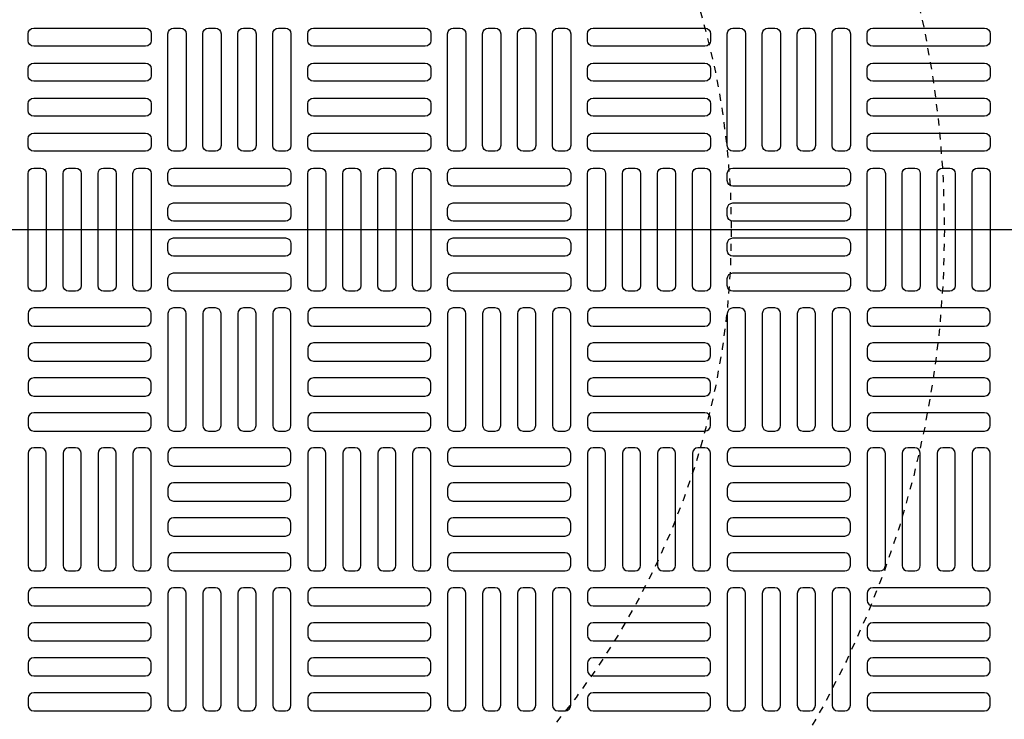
# Model space of a CAD drawing. Extents: x -169 to 7270, y -140 to 2984.
# Tile 482 of 656: x 1522 to 1536, y 1472 to 1482. Entities that reach past the tile are written whole.
import ezdxf

# ---------------------------------------------------------------- set-up
doc = ezdxf.new("R2010")
doc.units = 0
doc.header["$MEASUREMENT"] = 0
doc.linetypes.add('HIDDEN2', pattern=[0.28125, 0.1875, -0.09375])
doc.layers.get('DEFPOINTS').update_dxf_attribs({"linetype": 'CONTINUOUS'})
for name, color, linetype in [('MULTI-PORT-MANHOLE-HATCH', 252, 'CONTINUOUS'), ('TANK-MANHOLE-COVER-40', 2, 'CONTINUOUS'), ('TANK-MANHOLE-COVER-HATCH-40', 252, 'CONTINUOUS')]:
    doc.layers.add(name, color=color, linetype=linetype)

msp = doc.modelspace()

# ---------------------------------------------------------------- linework, layer by layer
at = {"layer": 'DEFPOINTS', "color": 8, "linetype": 'HIDDEN2', "ltscale": 0.125}
msp.add_circle((1521.25097, 1479.01916), 14, dxfattribs=at)
msp.add_circle((1521.25097, 1479.01916), 14, dxfattribs=at)
msp.add_circle((1521.25097, 1479.01916), 14, dxfattribs=at)
msp.add_circle((1521.25097, 1479.01916), 14, dxfattribs=at)
at = {"layer": 'DEFPOINTS', "color": 8, "linetype": 'HIDDEN2', "ltscale": 0.5}
msp.add_circle((1521.25097, 1479.01916), 11, dxfattribs=at)
msp.add_circle((1521.25097, 1479.01916), 11, dxfattribs=at)
msp.add_circle((1521.25097, 1479.01916), 11, dxfattribs=at)
msp.add_circle((1521.25097, 1479.01916), 11, dxfattribs=at)
at = {"layer": 'MULTI-PORT-MANHOLE-HATCH'}
msp.add_line((1422, 1479.01916), (2010, 1479.01916), dxfattribs=at)
at = {"layer": 'TANK-MANHOLE-COVER-40', "color": 4, "linetype": 'Continuous'}
msp.add_circle((1521.2502, 1479.01916), 22.63902, dxfattribs=at)
at = {"layer": 'TANK-MANHOLE-COVER-40', "color": 1, "linetype": 'Continuous'}
msp.add_circle((1521.2502, 1479.01916), 22.44094, dxfattribs=at)
at = {"layer": 'TANK-MANHOLE-COVER-40', "color": 2, "linetype": 'Continuous'}
msp.add_circle((1521.2502, 1479.01916), 21.65354, dxfattribs=at)
at = {"layer": 'TANK-MANHOLE-COVER-HATCH-40', "linetype": 'Continuous', "flags": 128}
for points in [[(1524.08485, 1481.67664, -0.41421356), (1524.0061, 1481.5979), (1522.4313, 1481.5979, -0.41421356), (1522.35256, 1481.67664), (1522.35256, 1481.77506, -0.41421356), (1522.4313, 1481.85381), (1524.0061, 1481.85381, -0.41421356), (1524.08485, 1481.77506)], [(1524.39981, 1480.12152, -0.41421356), (1524.32107, 1480.20026), (1524.32107, 1481.77506, -0.41421356), (1524.39981, 1481.85381), (1524.49823, 1481.85381, -0.41421356), (1524.57697, 1481.77506), (1524.57697, 1480.20026, -0.41421356), (1524.49823, 1480.12152)], [(1524.89193, 1480.12152, -0.41421356), (1524.81319, 1480.20026), (1524.81319, 1481.77506, -0.41421356), (1524.89193, 1481.85381), (1524.99036, 1481.85381, -0.41421356), (1525.0691, 1481.77506), (1525.0691, 1480.20026, -0.41421356), (1524.99036, 1480.12152)], [(1525.38406, 1480.12152, -0.41421356), (1525.30532, 1480.20026), (1525.30532, 1481.77506, -0.41421356), (1525.38406, 1481.85381), (1525.48248, 1481.85381, -0.41421356), (1525.56122, 1481.77506), (1525.56122, 1480.20026, -0.41421356), (1525.48248, 1480.12152)], [(1525.87618, 1480.12152, -0.41421356), (1525.79744, 1480.20026), (1525.79744, 1481.77506, -0.41421356), (1525.87618, 1481.85381), (1525.97461, 1481.85381, -0.41421356), (1526.05335, 1481.77506), (1526.05335, 1480.20026, -0.41421356), (1525.97461, 1480.12152)], [(1528.02185, 1481.67664, -0.41421356), (1527.94311, 1481.5979), (1526.36831, 1481.5979, -0.41421356), (1526.28957, 1481.67664), (1526.28957, 1481.77506, -0.41421356), (1526.36831, 1481.85381), (1527.94311, 1481.85381, -0.41421356), (1528.02185, 1481.77506)], [(1528.33681, 1480.12152, -0.41421356), (1528.25807, 1480.20026), (1528.25807, 1481.77506, -0.41421356), (1528.33681, 1481.85381), (1528.43524, 1481.85381, -0.41421356), (1528.51398, 1481.77506), (1528.51398, 1480.20026, -0.41421356), (1528.43524, 1480.12152)], [(1528.82894, 1480.12152, -0.41421356), (1528.7502, 1480.20026), (1528.7502, 1481.77506, -0.41421356), (1528.82894, 1481.85381), (1528.92736, 1481.85381, -0.41421356), (1529.0061, 1481.77506), (1529.0061, 1480.20026, -0.41421356), (1528.92736, 1480.12152)], [(1529.32107, 1480.12152, -0.41421356), (1529.24233, 1480.20026), (1529.24233, 1481.77506, -0.41421356), (1529.32107, 1481.85381), (1529.41949, 1481.85381, -0.41421356), (1529.49823, 1481.77506), (1529.49823, 1480.20026, -0.41421356), (1529.41949, 1480.12152)], [(1529.81319, 1480.12152, -0.41421356), (1529.73445, 1480.20026), (1529.73445, 1481.77506, -0.41421356), (1529.81319, 1481.85381), (1529.91162, 1481.85381, -0.41421356), (1529.99036, 1481.77506), (1529.99036, 1480.20026, -0.41421356), (1529.91162, 1480.12152)], [(1531.95886, 1481.67664, -0.41421356), (1531.88012, 1481.5979), (1530.30532, 1481.5979, -0.41421356), (1530.22658, 1481.67664), (1530.22658, 1481.77506, -0.41421356), (1530.30532, 1481.85381), (1531.88012, 1481.85381, -0.41421356), (1531.95886, 1481.77506)], [(1532.27382, 1480.12152, -0.41421356), (1532.19508, 1480.20026), (1532.19508, 1481.77506, -0.41421356), (1532.27382, 1481.85381), (1532.37225, 1481.85381, -0.41421356), (1532.45099, 1481.77506), (1532.45099, 1480.20026, -0.41421356), (1532.37225, 1480.12152)], [(1532.76595, 1480.12152, -0.41421356), (1532.68721, 1480.20026), (1532.68721, 1481.77506, -0.41421356), (1532.76595, 1481.85381), (1532.86437, 1481.85381, -0.41421356), (1532.94311, 1481.77506), (1532.94311, 1480.20026, -0.41421356), (1532.86437, 1480.12152)], [(1533.25807, 1480.12152, -0.41421356), (1533.17933, 1480.20026), (1533.17933, 1481.77506, -0.41421356), (1533.25807, 1481.85381), (1533.3565, 1481.85381, -0.41421356), (1533.43524, 1481.77506), (1533.43524, 1480.20026, -0.41421356), (1533.3565, 1480.12152)], [(1533.7502, 1480.12152, -0.41421356), (1533.67146, 1480.20026), (1533.67146, 1481.77506, -0.41421356), (1533.7502, 1481.85381), (1533.84862, 1481.85381, -0.41421356), (1533.92736, 1481.77506), (1533.92736, 1480.20026, -0.41421356), (1533.84862, 1480.12152)], [(1535.89587, 1481.67664, -0.41421356), (1535.81713, 1481.5979), (1534.24233, 1481.5979, -0.41421356), (1534.16359, 1481.67664), (1534.16359, 1481.77506, -0.41421356), (1534.24233, 1481.85381), (1535.81713, 1481.85381, -0.41421356), (1535.89587, 1481.77506)], [(1524.08485, 1481.18451, -0.41421356), (1524.0061, 1481.10577), (1522.4313, 1481.10577, -0.41421356), (1522.35256, 1481.18451), (1522.35256, 1481.28294, -0.41421356), (1522.4313, 1481.36168), (1524.0061, 1481.36168, -0.41421356), (1524.08485, 1481.28294)], [(1528.02185, 1481.18451, -0.41421356), (1527.94311, 1481.10577), (1526.36831, 1481.10577, -0.41421356), (1526.28957, 1481.18451), (1526.28957, 1481.28294, -0.41421356), (1526.36831, 1481.36168), (1527.94311, 1481.36168, -0.41421356), (1528.02185, 1481.28294)], [(1531.95886, 1481.18451, -0.41421356), (1531.88012, 1481.10577), (1530.30532, 1481.10577, -0.41421356), (1530.22658, 1481.18451), (1530.22658, 1481.28294, -0.41421356), (1530.30532, 1481.36168), (1531.88012, 1481.36168, -0.41421356), (1531.95886, 1481.28294)], [(1535.89587, 1481.18451, -0.41421356), (1535.81713, 1481.10577), (1534.24233, 1481.10577, -0.41421356), (1534.16359, 1481.18451), (1534.16359, 1481.28294, -0.41421356), (1534.24233, 1481.36168), (1535.81713, 1481.36168, -0.41421356), (1535.89587, 1481.28294)], [(1524.08485, 1480.69239, -0.41421356), (1524.0061, 1480.61365), (1522.4313, 1480.61365, -0.41421356), (1522.35256, 1480.69239), (1522.35256, 1480.79081, -0.41421356), (1522.4313, 1480.86955), (1524.0061, 1480.86955, -0.41421356), (1524.08485, 1480.79081)], [(1528.02185, 1480.69239, -0.41421356), (1527.94311, 1480.61365), (1526.36831, 1480.61365, -0.41421356), (1526.28957, 1480.69239), (1526.28957, 1480.79081, -0.41421356), (1526.36831, 1480.86955), (1527.94311, 1480.86955, -0.41421356), (1528.02185, 1480.79081)], [(1531.95886, 1480.69239, -0.41421356), (1531.88012, 1480.61365), (1530.30532, 1480.61365, -0.41421356), (1530.22658, 1480.69239), (1530.22658, 1480.79081, -0.41421356), (1530.30532, 1480.86955), (1531.88012, 1480.86955, -0.41421356), (1531.95886, 1480.79081)], [(1535.89587, 1480.69239, -0.41421356), (1535.81713, 1480.61365), (1534.24233, 1480.61365, -0.41421356), (1534.16359, 1480.69239), (1534.16359, 1480.79081, -0.41421356), (1534.24233, 1480.86955), (1535.81713, 1480.86955, -0.41421356), (1535.89587, 1480.79081)], [(1524.08485, 1480.20026, -0.41421356), (1524.0061, 1480.12152), (1522.4313, 1480.12152, -0.41421356), (1522.35256, 1480.20026), (1522.35256, 1480.29869, -0.41421356), (1522.4313, 1480.37743), (1524.0061, 1480.37743, -0.41421356), (1524.08485, 1480.29869)], [(1528.02185, 1480.20026, -0.41421356), (1527.94311, 1480.12152), (1526.36831, 1480.12152, -0.41421356), (1526.28957, 1480.20026), (1526.28957, 1480.29869, -0.41421356), (1526.36831, 1480.37743), (1527.94311, 1480.37743, -0.41421356), (1528.02185, 1480.29869)], [(1531.95886, 1480.20026, -0.41421356), (1531.88012, 1480.12152), (1530.30532, 1480.12152, -0.41421356), (1530.22658, 1480.20026), (1530.22658, 1480.29869, -0.41421356), (1530.30532, 1480.37743), (1531.88012, 1480.37743, -0.41421356), (1531.95886, 1480.29869)], [(1535.89587, 1480.20026, -0.41421356), (1535.81713, 1480.12152), (1534.24233, 1480.12152, -0.41421356), (1534.16359, 1480.20026), (1534.16359, 1480.29869, -0.41421356), (1534.24233, 1480.37743), (1535.81713, 1480.37743, -0.41421356), (1535.89587, 1480.29869)], [(1522.4313, 1478.15302, -0.41421356), (1522.35256, 1478.23176), (1522.35256, 1479.80656, -0.41421356), (1522.4313, 1479.8853), (1522.52973, 1479.8853, -0.41421356), (1522.60847, 1479.80656), (1522.60847, 1478.23176, -0.41421356), (1522.52973, 1478.15302)], [(1522.92343, 1478.15302, -0.41421356), (1522.84469, 1478.23176), (1522.84469, 1479.80656, -0.41421356), (1522.92343, 1479.8853), (1523.02185, 1479.8853, -0.41421356), (1523.10059, 1479.80656), (1523.10059, 1478.23176, -0.41421356), (1523.02185, 1478.15302)], [(1523.41555, 1478.15302, -0.41421356), (1523.33681, 1478.23176), (1523.33681, 1479.80656, -0.41421356), (1523.41555, 1479.8853), (1523.51398, 1479.8853, -0.41421356), (1523.59272, 1479.80656), (1523.59272, 1478.23176, -0.41421356), (1523.51398, 1478.15302)], [(1523.90768, 1478.15302, -0.41421356), (1523.82894, 1478.23176), (1523.82894, 1479.80656, -0.41421356), (1523.90768, 1479.8853), (1524.0061, 1479.8853, -0.41421356), (1524.08485, 1479.80656), (1524.08485, 1478.23176, -0.41421356), (1524.0061, 1478.15302)], [(1524.32107, 1479.80656, -0.41421356), (1524.39981, 1479.8853), (1525.97461, 1479.8853, -0.41421356), (1526.05335, 1479.80656), (1526.05335, 1479.70814, -0.41421356), (1525.97461, 1479.6294), (1524.39981, 1479.6294, -0.41421356), (1524.32107, 1479.70814)], [(1526.36831, 1478.15302, -0.41421356), (1526.28957, 1478.23176), (1526.28957, 1479.80656, -0.41421356), (1526.36831, 1479.8853), (1526.46673, 1479.8853, -0.41421356), (1526.54547, 1479.80656), (1526.54547, 1478.23176, -0.41421356), (1526.46673, 1478.15302)], [(1526.86044, 1478.15302, -0.41421356), (1526.7817, 1478.23176), (1526.7817, 1479.80656, -0.41421356), (1526.86044, 1479.8853), (1526.95886, 1479.8853, -0.41421356), (1527.0376, 1479.80656), (1527.0376, 1478.23176, -0.41421356), (1526.95886, 1478.15302)], [(1527.35256, 1478.15302, -0.41421356), (1527.27382, 1478.23176), (1527.27382, 1479.80656, -0.41421356), (1527.35256, 1479.8853), (1527.45099, 1479.8853, -0.41421356), (1527.52973, 1479.80656), (1527.52973, 1478.23176, -0.41421356), (1527.45099, 1478.15302)], [(1527.84469, 1478.15302, -0.41421356), (1527.76595, 1478.23176), (1527.76595, 1479.80656, -0.41421356), (1527.84469, 1479.8853), (1527.94311, 1479.8853, -0.41421356), (1528.02185, 1479.80656), (1528.02185, 1478.23176, -0.41421356), (1527.94311, 1478.15302)], [(1528.25807, 1479.80656, -0.41421356), (1528.33681, 1479.8853), (1529.91162, 1479.8853, -0.41421356), (1529.99036, 1479.80656), (1529.99036, 1479.70814, -0.41421356), (1529.91162, 1479.6294), (1528.33681, 1479.6294, -0.41421356), (1528.25807, 1479.70814)], [(1530.30532, 1478.15302, -0.41421356), (1530.22658, 1478.23176), (1530.22658, 1479.80656, -0.41421356), (1530.30532, 1479.8853), (1530.40374, 1479.8853, -0.41421356), (1530.48248, 1479.80656), (1530.48248, 1478.23176, -0.41421356), (1530.40374, 1478.15302)], [(1530.79744, 1478.15302, -0.41421356), (1530.7187, 1478.23176), (1530.7187, 1479.80656, -0.41421356), (1530.79744, 1479.8853), (1530.89587, 1479.8853, -0.41421356), (1530.97461, 1479.80656), (1530.97461, 1478.23176, -0.41421356), (1530.89587, 1478.15302)], [(1531.28957, 1478.15302, -0.41421356), (1531.21083, 1478.23176), (1531.21083, 1479.80656, -0.41421356), (1531.28957, 1479.8853), (1531.38799, 1479.8853, -0.41421356), (1531.46673, 1479.80656), (1531.46673, 1478.23176, -0.41421356), (1531.38799, 1478.15302)], [(1531.7817, 1478.15302, -0.41421356), (1531.70296, 1478.23176), (1531.70296, 1479.80656, -0.41421356), (1531.7817, 1479.8853), (1531.88012, 1479.8853, -0.41421356), (1531.95886, 1479.80656), (1531.95886, 1478.23176, -0.41421356), (1531.88012, 1478.15302)], [(1532.19508, 1479.80656, -0.41421356), (1532.27382, 1479.8853), (1533.84862, 1479.8853, -0.41421356), (1533.92736, 1479.80656), (1533.92736, 1479.70814, -0.41421356), (1533.84862, 1479.6294), (1532.27382, 1479.6294, -0.41421356), (1532.19508, 1479.70814)], [(1534.24233, 1478.15302, -0.41421356), (1534.16359, 1478.23176), (1534.16359, 1479.80656, -0.41421356), (1534.24233, 1479.8853), (1534.34075, 1479.8853, -0.41421356), (1534.41949, 1479.80656), (1534.41949, 1478.23176, -0.41421356), (1534.34075, 1478.15302)], [(1534.73445, 1478.15302, -0.41421356), (1534.65571, 1478.23176), (1534.65571, 1479.80656, -0.41421356), (1534.73445, 1479.8853), (1534.83288, 1479.8853, -0.41421356), (1534.91162, 1479.80656), (1534.91162, 1478.23176, -0.41421356), (1534.83288, 1478.15302)], [(1535.22658, 1478.15302, -0.41421356), (1535.14784, 1478.23176), (1535.14784, 1479.80656, -0.41421356), (1535.22658, 1479.8853), (1535.325, 1479.8853, -0.41421356), (1535.40374, 1479.80656), (1535.40374, 1478.23176, -0.41421356), (1535.325, 1478.15302)], [(1535.7187, 1478.15302, -0.41421356), (1535.63996, 1478.23176), (1535.63996, 1479.80656, -0.41421356), (1535.7187, 1479.8853), (1535.81713, 1479.8853, -0.41421356), (1535.89587, 1479.80656), (1535.89587, 1478.23176, -0.41421356), (1535.81713, 1478.15302)], [(1524.32107, 1479.31443, -0.41421356), (1524.39981, 1479.39318), (1525.97461, 1479.39318, -0.41421356), (1526.05335, 1479.31443), (1526.05335, 1479.21601, -0.41421356), (1525.97461, 1479.13727), (1524.39981, 1479.13727, -0.41421356), (1524.32107, 1479.21601)], [(1528.25807, 1479.31443, -0.41421356), (1528.33681, 1479.39318), (1529.91162, 1479.39318, -0.41421356), (1529.99036, 1479.31443), (1529.99036, 1479.21601, -0.41421356), (1529.91162, 1479.13727), (1528.33681, 1479.13727, -0.41421356), (1528.25807, 1479.21601)], [(1532.19508, 1479.31443, -0.41421356), (1532.27382, 1479.39318), (1533.84862, 1479.39318, -0.41421356), (1533.92736, 1479.31443), (1533.92736, 1479.21601, -0.41421356), (1533.84862, 1479.13727), (1532.27382, 1479.13727, -0.41421356), (1532.19508, 1479.21601)], [(1524.32107, 1478.82231, -0.41421356), (1524.39981, 1478.90105), (1525.97461, 1478.90105, -0.41421356), (1526.05335, 1478.82231), (1526.05335, 1478.72388, -0.41421356), (1525.97461, 1478.64514), (1524.39981, 1478.64514, -0.41421356), (1524.32107, 1478.72388)], [(1528.25807, 1478.82231, -0.41421356), (1528.33681, 1478.90105), (1529.91162, 1478.90105, -0.41421356), (1529.99036, 1478.82231), (1529.99036, 1478.72388, -0.41421356), (1529.91162, 1478.64514), (1528.33681, 1478.64514, -0.41421356), (1528.25807, 1478.72388)], [(1532.19508, 1478.82231, -0.41421356), (1532.27382, 1478.90105), (1533.84862, 1478.90105, -0.41421356), (1533.92736, 1478.82231), (1533.92736, 1478.72388, -0.41421356), (1533.84862, 1478.64514), (1532.27382, 1478.64514, -0.41421356), (1532.19508, 1478.72388)], [(1524.32107, 1478.33018, -0.41421356), (1524.39981, 1478.40892), (1525.97461, 1478.40892, -0.41421356), (1526.05335, 1478.33018), (1526.05335, 1478.23176, -0.41421356), (1525.97461, 1478.15302), (1524.39981, 1478.15302, -0.41421356), (1524.32107, 1478.23176)], [(1528.25807, 1478.33018, -0.41421356), (1528.33681, 1478.40892), (1529.91162, 1478.40892, -0.41421356), (1529.99036, 1478.33018), (1529.99036, 1478.23176, -0.41421356), (1529.91162, 1478.15302), (1528.33681, 1478.15302, -0.41421356), (1528.25807, 1478.23176)], [(1532.19508, 1478.33018, -0.41421356), (1532.27382, 1478.40892), (1533.84862, 1478.40892, -0.41421356), (1533.92736, 1478.33018), (1533.92736, 1478.23176, -0.41421356), (1533.84862, 1478.15302), (1532.27382, 1478.15302, -0.41421356), (1532.19508, 1478.23176)], [(1524.08485, 1477.83806, 0.41421356), (1524.0061, 1477.9168), (1522.4313, 1477.9168, 0.41421356), (1522.35256, 1477.83806), (1522.35256, 1477.73963, 0.41421356), (1522.4313, 1477.66089), (1524.0061, 1477.66089, 0.41421356), (1524.08485, 1477.73963)], [(1524.39981, 1477.9168, 0.41421356), (1524.32107, 1477.83806), (1524.32107, 1476.26325, 0.41421356), (1524.39981, 1476.18451), (1524.49823, 1476.18451, 0.41421356), (1524.57697, 1476.26325), (1524.57697, 1477.83806, 0.41421356), (1524.49823, 1477.9168)], [(1524.89193, 1477.9168, 0.41421356), (1524.81319, 1477.83806), (1524.81319, 1476.26325, 0.41421356), (1524.89193, 1476.18451), (1524.99036, 1476.18451, 0.41421356), (1525.0691, 1476.26325), (1525.0691, 1477.83806, 0.41421356), (1524.99036, 1477.9168)], [(1525.38406, 1477.9168, 0.41421356), (1525.30532, 1477.83806), (1525.30532, 1476.26325, 0.41421356), (1525.38406, 1476.18451), (1525.48248, 1476.18451, 0.41421356), (1525.56122, 1476.26325), (1525.56122, 1477.83806, 0.41421356), (1525.48248, 1477.9168)], [(1525.87618, 1477.9168, 0.41421356), (1525.79744, 1477.83806), (1525.79744, 1476.26325, 0.41421356), (1525.87618, 1476.18451), (1525.97461, 1476.18451, 0.41421356), (1526.05335, 1476.26325), (1526.05335, 1477.83806, 0.41421356), (1525.97461, 1477.9168)], [(1528.02185, 1477.83806, 0.41421356), (1527.94311, 1477.9168), (1526.36831, 1477.9168, 0.41421356), (1526.28957, 1477.83806), (1526.28957, 1477.73963, 0.41421356), (1526.36831, 1477.66089), (1527.94311, 1477.66089, 0.41421356), (1528.02185, 1477.73963)], [(1528.33681, 1477.9168, 0.41421356), (1528.25807, 1477.83806), (1528.25807, 1476.26325, 0.41421356), (1528.33681, 1476.18451), (1528.43524, 1476.18451, 0.41421356), (1528.51398, 1476.26325), (1528.51398, 1477.83806, 0.41421356), (1528.43524, 1477.9168)], [(1528.82894, 1477.9168, 0.41421356), (1528.7502, 1477.83806), (1528.7502, 1476.26325, 0.41421356), (1528.82894, 1476.18451), (1528.92736, 1476.18451, 0.41421356), (1529.0061, 1476.26325), (1529.0061, 1477.83806, 0.41421356), (1528.92736, 1477.9168)], [(1529.32107, 1477.9168, 0.41421356), (1529.24233, 1477.83806), (1529.24233, 1476.26325, 0.41421356), (1529.32107, 1476.18451), (1529.41949, 1476.18451, 0.41421356), (1529.49823, 1476.26325), (1529.49823, 1477.83806, 0.41421356), (1529.41949, 1477.9168)], [(1529.81319, 1477.9168, 0.41421356), (1529.73445, 1477.83806), (1529.73445, 1476.26325, 0.41421356), (1529.81319, 1476.18451), (1529.91162, 1476.18451, 0.41421356), (1529.99036, 1476.26325), (1529.99036, 1477.83806, 0.41421356), (1529.91162, 1477.9168)], [(1531.95886, 1477.83806, 0.41421356), (1531.88012, 1477.9168), (1530.30532, 1477.9168, 0.41421356), (1530.22658, 1477.83806), (1530.22658, 1477.73963, 0.41421356), (1530.30532, 1477.66089), (1531.88012, 1477.66089, 0.41421356), (1531.95886, 1477.73963)], [(1532.27382, 1477.9168, 0.41421356), (1532.19508, 1477.83806), (1532.19508, 1476.26325, 0.41421356), (1532.27382, 1476.18451), (1532.37225, 1476.18451, 0.41421356), (1532.45099, 1476.26325), (1532.45099, 1477.83806, 0.41421356), (1532.37225, 1477.9168)], [(1532.76595, 1477.9168, 0.41421356), (1532.68721, 1477.83806), (1532.68721, 1476.26325, 0.41421356), (1532.76595, 1476.18451), (1532.86437, 1476.18451, 0.41421356), (1532.94311, 1476.26325), (1532.94311, 1477.83806, 0.41421356), (1532.86437, 1477.9168)], [(1533.25807, 1477.9168, 0.41421356), (1533.17933, 1477.83806), (1533.17933, 1476.26325, 0.41421356), (1533.25807, 1476.18451), (1533.3565, 1476.18451, 0.41421356), (1533.43524, 1476.26325), (1533.43524, 1477.83806, 0.41421356), (1533.3565, 1477.9168)], [(1533.7502, 1477.9168, 0.41421356), (1533.67146, 1477.83806), (1533.67146, 1476.26325, 0.41421356), (1533.7502, 1476.18451), (1533.84862, 1476.18451, 0.41421356), (1533.92736, 1476.26325), (1533.92736, 1477.83806, 0.41421356), (1533.84862, 1477.9168)], [(1535.89587, 1477.83806, 0.41421356), (1535.81713, 1477.9168), (1534.24233, 1477.9168, 0.41421356), (1534.16359, 1477.83806), (1534.16359, 1477.73963, 0.41421356), (1534.24233, 1477.66089), (1535.81713, 1477.66089, 0.41421356), (1535.89587, 1477.73963)], [(1524.08485, 1477.34593, 0.41421356), (1524.0061, 1477.42467), (1522.4313, 1477.42467, 0.41421356), (1522.35256, 1477.34593), (1522.35256, 1477.24751, 0.41421356), (1522.4313, 1477.16877), (1524.0061, 1477.16877, 0.41421356), (1524.08485, 1477.24751)], [(1528.02185, 1477.34593, 0.41421356), (1527.94311, 1477.42467), (1526.36831, 1477.42467, 0.41421356), (1526.28957, 1477.34593), (1526.28957, 1477.24751, 0.41421356), (1526.36831, 1477.16877), (1527.94311, 1477.16877, 0.41421356), (1528.02185, 1477.24751)], [(1531.95886, 1477.34593, 0.41421356), (1531.88012, 1477.42467), (1530.30532, 1477.42467, 0.41421356), (1530.22658, 1477.34593), (1530.22658, 1477.24751, 0.41421356), (1530.30532, 1477.16877), (1531.88012, 1477.16877, 0.41421356), (1531.95886, 1477.24751)], [(1535.89587, 1477.34593, 0.41421356), (1535.81713, 1477.42467), (1534.24233, 1477.42467, 0.41421356), (1534.16359, 1477.34593), (1534.16359, 1477.24751, 0.41421356), (1534.24233, 1477.16877), (1535.81713, 1477.16877, 0.41421356), (1535.89587, 1477.24751)], [(1524.08485, 1476.85381, 0.41421356), (1524.0061, 1476.93255), (1522.4313, 1476.93255, 0.41421356), (1522.35256, 1476.85381), (1522.35256, 1476.75538, 0.41421356), (1522.4313, 1476.67664), (1524.0061, 1476.67664, 0.41421356), (1524.08485, 1476.75538)], [(1528.02185, 1476.85381, 0.41421356), (1527.94311, 1476.93255), (1526.36831, 1476.93255, 0.41421356), (1526.28957, 1476.85381), (1526.28957, 1476.75538, 0.41421356), (1526.36831, 1476.67664), (1527.94311, 1476.67664, 0.41421356), (1528.02185, 1476.75538)], [(1531.95886, 1476.85381, 0.41421356), (1531.88012, 1476.93255), (1530.30532, 1476.93255, 0.41421356), (1530.22658, 1476.85381), (1530.22658, 1476.75538, 0.41421356), (1530.30532, 1476.67664), (1531.88012, 1476.67664, 0.41421356), (1531.95886, 1476.75538)], [(1535.89587, 1476.85381, 0.41421356), (1535.81713, 1476.93255), (1534.24233, 1476.93255, 0.41421356), (1534.16359, 1476.85381), (1534.16359, 1476.75538, 0.41421356), (1534.24233, 1476.67664), (1535.81713, 1476.67664, 0.41421356), (1535.89587, 1476.75538)], [(1524.08485, 1476.36168, 0.41421356), (1524.0061, 1476.44042), (1522.4313, 1476.44042, 0.41421356), (1522.35256, 1476.36168), (1522.35256, 1476.26325, 0.41421356), (1522.4313, 1476.18451), (1524.0061, 1476.18451, 0.41421356), (1524.08485, 1476.26325)], [(1528.02185, 1476.36168, 0.41421356), (1527.94311, 1476.44042), (1526.36831, 1476.44042, 0.41421356), (1526.28957, 1476.36168), (1526.28957, 1476.26325, 0.41421356), (1526.36831, 1476.18451), (1527.94311, 1476.18451, 0.41421356), (1528.02185, 1476.26325)], [(1531.95886, 1476.36168, 0.41421356), (1531.88012, 1476.44042), (1530.30532, 1476.44042, 0.41421356), (1530.22658, 1476.36168), (1530.22658, 1476.26325, 0.41421356), (1530.30532, 1476.18451), (1531.88012, 1476.18451, 0.41421356), (1531.95886, 1476.26325)], [(1535.89587, 1476.36168, 0.41421356), (1535.81713, 1476.44042), (1534.24233, 1476.44042, 0.41421356), (1534.16359, 1476.36168), (1534.16359, 1476.26325, 0.41421356), (1534.24233, 1476.18451), (1535.81713, 1476.18451, 0.41421356), (1535.89587, 1476.26325)], [(1522.4313, 1475.94829, 0.41421356), (1522.35256, 1475.86955), (1522.35256, 1474.29475, 0.41421356), (1522.4313, 1474.21601), (1522.52973, 1474.21601, 0.41421356), (1522.60847, 1474.29475), (1522.60847, 1475.86955, 0.41421356), (1522.52973, 1475.94829)], [(1522.92343, 1475.94829, 0.41421356), (1522.84469, 1475.86955), (1522.84469, 1474.29475, 0.41421356), (1522.92343, 1474.21601), (1523.02185, 1474.21601, 0.41421356), (1523.10059, 1474.29475), (1523.10059, 1475.86955, 0.41421356), (1523.02185, 1475.94829)], [(1523.41555, 1475.94829, 0.41421356), (1523.33681, 1475.86955), (1523.33681, 1474.29475, 0.41421356), (1523.41555, 1474.21601), (1523.51398, 1474.21601, 0.41421356), (1523.59272, 1474.29475), (1523.59272, 1475.86955, 0.41421356), (1523.51398, 1475.94829)], [(1523.90768, 1475.94829, 0.41421356), (1523.82894, 1475.86955), (1523.82894, 1474.29475, 0.41421356), (1523.90768, 1474.21601), (1524.0061, 1474.21601, 0.41421356), (1524.08485, 1474.29475), (1524.08485, 1475.86955, 0.41421356), (1524.0061, 1475.94829)], [(1524.32107, 1475.77113, 0.41421356), (1524.39981, 1475.69239), (1525.97461, 1475.69239, 0.41421356), (1526.05335, 1475.77113), (1526.05335, 1475.86955, 0.41421356), (1525.97461, 1475.94829), (1524.39981, 1475.94829, 0.41421356), (1524.32107, 1475.86955)], [(1526.36831, 1475.94829, 0.41421356), (1526.28957, 1475.86955), (1526.28957, 1474.29475, 0.41421356), (1526.36831, 1474.21601), (1526.46673, 1474.21601, 0.41421356), (1526.54547, 1474.29475), (1526.54547, 1475.86955, 0.41421356), (1526.46673, 1475.94829)], [(1526.86044, 1475.94829, 0.41421356), (1526.7817, 1475.86955), (1526.7817, 1474.29475, 0.41421356), (1526.86044, 1474.21601), (1526.95886, 1474.21601, 0.41421356), (1527.0376, 1474.29475), (1527.0376, 1475.86955, 0.41421356), (1526.95886, 1475.94829)], [(1527.35256, 1475.94829, 0.41421356), (1527.27382, 1475.86955), (1527.27382, 1474.29475, 0.41421356), (1527.35256, 1474.21601), (1527.45099, 1474.21601, 0.41421356), (1527.52973, 1474.29475), (1527.52973, 1475.86955, 0.41421356), (1527.45099, 1475.94829)], [(1527.84469, 1475.94829, 0.41421356), (1527.76595, 1475.86955), (1527.76595, 1474.29475, 0.41421356), (1527.84469, 1474.21601), (1527.94311, 1474.21601, 0.41421356), (1528.02185, 1474.29475), (1528.02185, 1475.86955, 0.41421356), (1527.94311, 1475.94829)], [(1528.25807, 1475.77113, 0.41421356), (1528.33681, 1475.69239), (1529.91162, 1475.69239, 0.41421356), (1529.99036, 1475.77113), (1529.99036, 1475.86955, 0.41421356), (1529.91162, 1475.94829), (1528.33681, 1475.94829, 0.41421356), (1528.25807, 1475.86955)], [(1530.30532, 1475.94829, 0.41421356), (1530.22658, 1475.86955), (1530.22658, 1474.29475, 0.41421356), (1530.30532, 1474.21601), (1530.40374, 1474.21601, 0.41421356), (1530.48248, 1474.29475), (1530.48248, 1475.86955, 0.41421356), (1530.40374, 1475.94829)], [(1530.79744, 1475.94829, 0.41421356), (1530.7187, 1475.86955), (1530.7187, 1474.29475, 0.41421356), (1530.79744, 1474.21601), (1530.89587, 1474.21601, 0.41421356), (1530.97461, 1474.29475), (1530.97461, 1475.86955, 0.41421356), (1530.89587, 1475.94829)], [(1531.28957, 1475.94829, 0.41421356), (1531.21083, 1475.86955), (1531.21083, 1474.29475, 0.41421356), (1531.28957, 1474.21601), (1531.38799, 1474.21601, 0.41421356), (1531.46673, 1474.29475), (1531.46673, 1475.86955, 0.41421356), (1531.38799, 1475.94829)], [(1531.7817, 1475.94829, 0.41421356), (1531.70296, 1475.86955), (1531.70296, 1474.29475, 0.41421356), (1531.7817, 1474.21601), (1531.88012, 1474.21601, 0.41421356), (1531.95886, 1474.29475), (1531.95886, 1475.86955, 0.41421356), (1531.88012, 1475.94829)], [(1532.19508, 1475.77113, 0.41421356), (1532.27382, 1475.69239), (1533.84862, 1475.69239, 0.41421356), (1533.92736, 1475.77113), (1533.92736, 1475.86955, 0.41421356), (1533.84862, 1475.94829), (1532.27382, 1475.94829, 0.41421356), (1532.19508, 1475.86955)], [(1534.24233, 1475.94829, 0.41421356), (1534.16359, 1475.86955), (1534.16359, 1474.29475, 0.41421356), (1534.24233, 1474.21601), (1534.34075, 1474.21601, 0.41421356), (1534.41949, 1474.29475), (1534.41949, 1475.86955, 0.41421356), (1534.34075, 1475.94829)], [(1534.73445, 1475.94829, 0.41421356), (1534.65571, 1475.86955), (1534.65571, 1474.29475, 0.41421356), (1534.73445, 1474.21601), (1534.83288, 1474.21601, 0.41421356), (1534.91162, 1474.29475), (1534.91162, 1475.86955, 0.41421356), (1534.83288, 1475.94829)], [(1535.22658, 1475.94829, 0.41421356), (1535.14784, 1475.86955), (1535.14784, 1474.29475, 0.41421356), (1535.22658, 1474.21601), (1535.325, 1474.21601, 0.41421356), (1535.40374, 1474.29475), (1535.40374, 1475.86955, 0.41421356), (1535.325, 1475.94829)], [(1535.7187, 1475.94829, 0.41421356), (1535.63996, 1475.86955), (1535.63996, 1474.29475, 0.41421356), (1535.7187, 1474.21601), (1535.81713, 1474.21601, 0.41421356), (1535.89587, 1474.29475), (1535.89587, 1475.86955, 0.41421356), (1535.81713, 1475.94829)], [(1524.32107, 1475.279, 0.41421356), (1524.39981, 1475.20026), (1525.97461, 1475.20026, 0.41421356), (1526.05335, 1475.279), (1526.05335, 1475.37743, 0.41421356), (1525.97461, 1475.45617), (1524.39981, 1475.45617, 0.41421356), (1524.32107, 1475.37743)], [(1528.25807, 1475.279, 0.41421356), (1528.33681, 1475.20026), (1529.91162, 1475.20026, 0.41421356), (1529.99036, 1475.279), (1529.99036, 1475.37743, 0.41421356), (1529.91162, 1475.45617), (1528.33681, 1475.45617, 0.41421356), (1528.25807, 1475.37743)], [(1532.19508, 1475.279, 0.41421356), (1532.27382, 1475.20026), (1533.84862, 1475.20026, 0.41421356), (1533.92736, 1475.279), (1533.92736, 1475.37743, 0.41421356), (1533.84862, 1475.45617), (1532.27382, 1475.45617, 0.41421356), (1532.19508, 1475.37743)], [(1524.32107, 1474.78688, 0.41421356), (1524.39981, 1474.70814), (1525.97461, 1474.70814, 0.41421356), (1526.05335, 1474.78688), (1526.05335, 1474.8853, 0.41421356), (1525.97461, 1474.96404), (1524.39981, 1474.96404, 0.41421356), (1524.32107, 1474.8853)], [(1528.25807, 1474.78688, 0.41421356), (1528.33681, 1474.70814), (1529.91162, 1474.70814, 0.41421356), (1529.99036, 1474.78688), (1529.99036, 1474.8853, 0.41421356), (1529.91162, 1474.96404), (1528.33681, 1474.96404, 0.41421356), (1528.25807, 1474.8853)], [(1532.19508, 1474.78688, 0.41421356), (1532.27382, 1474.70814), (1533.84862, 1474.70814, 0.41421356), (1533.92736, 1474.78688), (1533.92736, 1474.8853, 0.41421356), (1533.84862, 1474.96404), (1532.27382, 1474.96404, 0.41421356), (1532.19508, 1474.8853)], [(1524.32107, 1474.29475, 0.41421356), (1524.39981, 1474.21601), (1525.97461, 1474.21601, 0.41421356), (1526.05335, 1474.29475), (1526.05335, 1474.39318, 0.41421356), (1525.97461, 1474.47192), (1524.39981, 1474.47192, 0.41421356), (1524.32107, 1474.39318)], [(1528.25807, 1474.29475, 0.41421356), (1528.33681, 1474.21601), (1529.91162, 1474.21601, 0.41421356), (1529.99036, 1474.29475), (1529.99036, 1474.39318, 0.41421356), (1529.91162, 1474.47192), (1528.33681, 1474.47192, 0.41421356), (1528.25807, 1474.39318)], [(1532.19508, 1474.29475, 0.41421356), (1532.27382, 1474.21601), (1533.84862, 1474.21601, 0.41421356), (1533.92736, 1474.29475), (1533.92736, 1474.39318, 0.41421356), (1533.84862, 1474.47192), (1532.27382, 1474.47192, 0.41421356), (1532.19508, 1474.39318)], [(1524.08485, 1473.90105, 0.41421356), (1524.0061, 1473.97979), (1522.4313, 1473.97979, 0.41421356), (1522.35256, 1473.90105), (1522.35256, 1473.80262, 0.41421356), (1522.4313, 1473.72388), (1524.0061, 1473.72388, 0.41421356), (1524.08485, 1473.80262)], [(1524.39981, 1473.97979, 0.41421356), (1524.32107, 1473.90105), (1524.32107, 1472.32625, 0.41421356), (1524.39981, 1472.24751), (1524.49823, 1472.24751, 0.41421356), (1524.57697, 1472.32625), (1524.57697, 1473.90105, 0.41421356), (1524.49823, 1473.97979)], [(1524.89193, 1473.97979, 0.41421356), (1524.81319, 1473.90105), (1524.81319, 1472.32625, 0.41421356), (1524.89193, 1472.24751), (1524.99036, 1472.24751, 0.41421356), (1525.0691, 1472.32625), (1525.0691, 1473.90105, 0.41421356), (1524.99036, 1473.97979)], [(1525.38406, 1473.97979, 0.41421356), (1525.30532, 1473.90105), (1525.30532, 1472.32625, 0.41421356), (1525.38406, 1472.24751), (1525.48248, 1472.24751, 0.41421356), (1525.56122, 1472.32625), (1525.56122, 1473.90105, 0.41421356), (1525.48248, 1473.97979)], [(1525.87618, 1473.97979, 0.41421356), (1525.79744, 1473.90105), (1525.79744, 1472.32625, 0.41421356), (1525.87618, 1472.24751), (1525.97461, 1472.24751, 0.41421356), (1526.05335, 1472.32625), (1526.05335, 1473.90105, 0.41421356), (1525.97461, 1473.97979)], [(1528.02185, 1473.90105, 0.41421356), (1527.94311, 1473.97979), (1526.36831, 1473.97979, 0.41421356), (1526.28957, 1473.90105), (1526.28957, 1473.80262, 0.41421356), (1526.36831, 1473.72388), (1527.94311, 1473.72388, 0.41421356), (1528.02185, 1473.80262)], [(1528.33681, 1473.97979, 0.41421356), (1528.25807, 1473.90105), (1528.25807, 1472.32625, 0.41421356), (1528.33681, 1472.24751), (1528.43524, 1472.24751, 0.41421356), (1528.51398, 1472.32625), (1528.51398, 1473.90105, 0.41421356), (1528.43524, 1473.97979)], [(1528.82894, 1473.97979, 0.41421356), (1528.7502, 1473.90105), (1528.7502, 1472.32625, 0.41421356), (1528.82894, 1472.24751), (1528.92736, 1472.24751, 0.41421356), (1529.0061, 1472.32625), (1529.0061, 1473.90105, 0.41421356), (1528.92736, 1473.97979)], [(1529.32107, 1473.97979, 0.41421356), (1529.24233, 1473.90105), (1529.24233, 1472.32625, 0.41421356), (1529.32107, 1472.24751), (1529.41949, 1472.24751, 0.41421356), (1529.49823, 1472.32625), (1529.49823, 1473.90105, 0.41421356), (1529.41949, 1473.97979)], [(1529.81319, 1473.97979, 0.41421356), (1529.73445, 1473.90105), (1529.73445, 1472.32625, 0.41421356), (1529.81319, 1472.24751), (1529.91162, 1472.24751, 0.41421356), (1529.99036, 1472.32625), (1529.99036, 1473.90105, 0.41421356), (1529.91162, 1473.97979)], [(1531.95886, 1473.90105, 0.41421356), (1531.88012, 1473.97979), (1530.30532, 1473.97979, 0.41421356), (1530.22658, 1473.90105), (1530.22658, 1473.80262, 0.41421356), (1530.30532, 1473.72388), (1531.88012, 1473.72388, 0.41421356), (1531.95886, 1473.80262)], [(1532.27382, 1473.97979, 0.41421356), (1532.19508, 1473.90105), (1532.19508, 1472.32625, 0.41421356), (1532.27382, 1472.24751), (1532.37225, 1472.24751, 0.41421356), (1532.45099, 1472.32625), (1532.45099, 1473.90105, 0.41421356), (1532.37225, 1473.97979)], [(1532.76595, 1473.97979, 0.41421356), (1532.68721, 1473.90105), (1532.68721, 1472.32625, 0.41421356), (1532.76595, 1472.24751), (1532.86437, 1472.24751, 0.41421356), (1532.94311, 1472.32625), (1532.94311, 1473.90105, 0.41421356), (1532.86437, 1473.97979)], [(1533.25807, 1473.97979, 0.41421356), (1533.17933, 1473.90105), (1533.17933, 1472.32625, 0.41421356), (1533.25807, 1472.24751), (1533.3565, 1472.24751, 0.41421356), (1533.43524, 1472.32625), (1533.43524, 1473.90105, 0.41421356), (1533.3565, 1473.97979)], [(1533.7502, 1473.97979, 0.41421356), (1533.67146, 1473.90105), (1533.67146, 1472.32625, 0.41421356), (1533.7502, 1472.24751), (1533.84862, 1472.24751, 0.41421356), (1533.92736, 1472.32625), (1533.92736, 1473.90105, 0.41421356), (1533.84862, 1473.97979)], [(1535.89587, 1473.90105, 0.41421356), (1535.81713, 1473.97979), (1534.24233, 1473.97979, 0.41421356), (1534.16359, 1473.90105), (1534.16359, 1473.80262, 0.41421356), (1534.24233, 1473.72388), (1535.81713, 1473.72388, 0.41421356), (1535.89587, 1473.80262)], [(1524.08485, 1473.40892, 0.41421356), (1524.0061, 1473.48766), (1522.4313, 1473.48766, 0.41421356), (1522.35256, 1473.40892), (1522.35256, 1473.3105, 0.41421356), (1522.4313, 1473.23176), (1524.0061, 1473.23176, 0.41421356), (1524.08485, 1473.3105)], [(1528.02185, 1473.40892, 0.41421356), (1527.94311, 1473.48766), (1526.36831, 1473.48766, 0.41421356), (1526.28957, 1473.40892), (1526.28957, 1473.3105, 0.41421356), (1526.36831, 1473.23176), (1527.94311, 1473.23176, 0.41421356), (1528.02185, 1473.3105)], [(1531.95886, 1473.40892, 0.41421356), (1531.88012, 1473.48766), (1530.30532, 1473.48766, 0.41421356), (1530.22658, 1473.40892), (1530.22658, 1473.3105, 0.41421356), (1530.30532, 1473.23176), (1531.88012, 1473.23176, 0.41421356), (1531.95886, 1473.3105)], [(1535.89587, 1473.40892, 0.41421356), (1535.81713, 1473.48766), (1534.24233, 1473.48766, 0.41421356), (1534.16359, 1473.40892), (1534.16359, 1473.3105, 0.41421356), (1534.24233, 1473.23176), (1535.81713, 1473.23176, 0.41421356), (1535.89587, 1473.3105)], [(1524.08485, 1472.9168, 0.41421356), (1524.0061, 1472.99554), (1522.4313, 1472.99554, 0.41421356), (1522.35256, 1472.9168), (1522.35256, 1472.81837, 0.41421356), (1522.4313, 1472.73963), (1524.0061, 1472.73963, 0.41421356), (1524.08485, 1472.81837)], [(1528.02185, 1472.9168, 0.41421356), (1527.94311, 1472.99554), (1526.36831, 1472.99554, 0.41421356), (1526.28957, 1472.9168), (1526.28957, 1472.81837, 0.41421356), (1526.36831, 1472.73963), (1527.94311, 1472.73963, 0.41421356), (1528.02185, 1472.81837)], [(1531.95886, 1472.9168, 0.41421356), (1531.88012, 1472.99554), (1530.30532, 1472.99554, 0.41421356), (1530.22658, 1472.9168), (1530.22658, 1472.81837, 0.41421356), (1530.30532, 1472.73963), (1531.88012, 1472.73963, 0.41421356), (1531.95886, 1472.81837)], [(1535.89587, 1472.9168, 0.41421356), (1535.81713, 1472.99554), (1534.24233, 1472.99554, 0.41421356), (1534.16359, 1472.9168), (1534.16359, 1472.81837, 0.41421356), (1534.24233, 1472.73963), (1535.81713, 1472.73963, 0.41421356), (1535.89587, 1472.81837)], [(1524.08485, 1472.42467, 0.41421356), (1524.0061, 1472.50341), (1522.4313, 1472.50341, 0.41421356), (1522.35256, 1472.42467), (1522.35256, 1472.32625, 0.41421356), (1522.4313, 1472.24751), (1524.0061, 1472.24751, 0.41421356), (1524.08485, 1472.32625)], [(1528.02185, 1472.42467, 0.41421356), (1527.94311, 1472.50341), (1526.36831, 1472.50341, 0.41421356), (1526.28957, 1472.42467), (1526.28957, 1472.32625, 0.41421356), (1526.36831, 1472.24751), (1527.94311, 1472.24751, 0.41421356), (1528.02185, 1472.32625)], [(1531.95886, 1472.42467, 0.41421356), (1531.88012, 1472.50341), (1530.30532, 1472.50341, 0.41421356), (1530.22658, 1472.42467), (1530.22658, 1472.32625, 0.41421356), (1530.30532, 1472.24751), (1531.88012, 1472.24751, 0.41421356), (1531.95886, 1472.32625)], [(1535.89587, 1472.42467, 0.41421356), (1535.81713, 1472.50341), (1534.24233, 1472.50341, 0.41421356), (1534.16359, 1472.42467), (1534.16359, 1472.32625, 0.41421356), (1534.24233, 1472.24751), (1535.81713, 1472.24751, 0.41421356), (1535.89587, 1472.32625)]]:
    msp.add_lwpolyline(points, format="xyb", close=True, dxfattribs=at)

doc.saveas('drawing.dxf')
